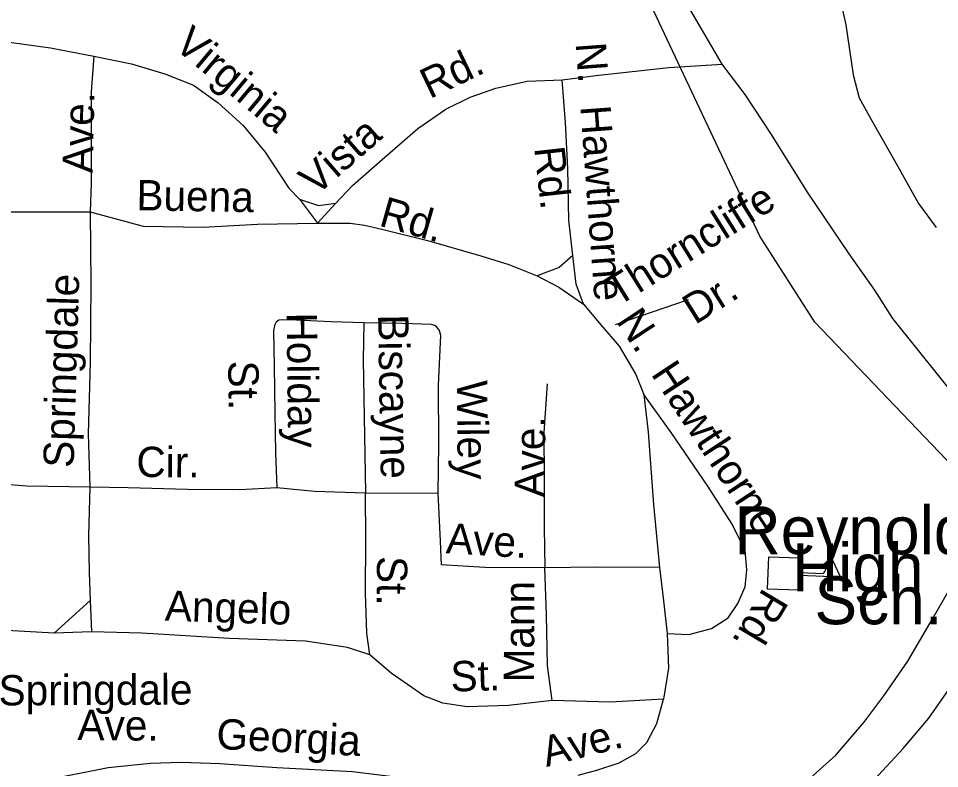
# Model space of a CAD drawing. Extents: x 1547597 to 1699558, y 810033 to 920809.
# Drawn here: x 1623759 to 1626645, y 857733 to 860083 of the extents above; entities that cross this region are included whole.
import ezdxf

# ---------------------------------------------------------------- set-up
doc = ezdxf.new("R2010")
doc.units = 0
for name, color, linetype in [('Exist Cultural Educational Facility High CELL', 7, 'Continuous'), ('Exist Cultural Educational Facility High Label', 7, 'Continuous'), ('Exist Hydrographic Creek Single Shore', 7, 'Continuous'), ('Exist Railroad Mainline', 7, 'Continuous'), ('Exist Road Non-System Type 51', 7, 'Continuous'), ('Exist Road Non-System Type 51 Label', 7, 'Continuous')]:
    doc.layers.add(name, color=color, linetype=linetype)

msp = doc.modelspace()

# ---------------------------------------------------------------- linework, layer by layer
at = {"layer": 'Exist Cultural Educational Facility High CELL'}
msp.add_lwpolyline([(1626109.5, 858396.6), (1626207.4, 858393.2), (1626205.8, 858347.2), (1626280.8, 858344.5), (1626306.7, 858390.7), (1626333.9, 858333), (1626205.4, 858337.6), (1626203.8, 858291.6), (1626105.9, 858295)], close=True, dxfattribs=at)
at = {"layer": 'Exist Hydrographic Creek Single Shore'}
msp.add_lwpolyline([(1627327.5, 858118.6), (1626992.9, 858301.6), (1626794.9, 858440.7), (1626787.8, 858499.9), (1626689.8, 858675.8), (1626253.8, 859131.2), (1626081.8, 859400.6), (1625731.7, 860143.7)], dxfattribs=at)
at = {"layer": 'Exist Railroad Mainline'}
msp.add_lwpolyline([(1626209, 857676.1), (1626319.9, 857775.5), (1626407.4, 857877.6), (1626470.3, 857960.8), (1626545.8, 858069.7), (1626621.3, 858200.6), (1626692.8, 858323.6)], dxfattribs=at)
at = {"layer": 'Exist Road Non-System Type 51'}
for p, q in [((1625963.6, 859939.1), (1625835.7, 860157.8)), ((1624639.5, 859516.3), (1624696.2, 859441.4)), ((1624696.2, 859441.4), (1624753.1, 859504.4)), ((1625630, 859123.8), (1625858.3, 859202.8)), ((1624846, 858597.4), (1625073.8, 858595.8)), ((1623983.5, 858259.8), (1623871.7, 858157.6)), ((1623983.5, 858259.8), (1623987.7, 858161.6)), ((1623987.7, 858161.6), (1623871.7, 858157.6))]:
    msp.add_line(p, q, dxfattribs=at)
for points in [[(1626448.8, 861172), (1626438.9, 861048.1), (1626435.3, 860832.3), (1626427.8, 860736.6), (1626412.6, 860670.8), (1626385.7, 860613.3), (1626356.5, 860537.9), (1626331.3, 860458.2), (1626317.6, 860364.6), (1626317.9, 860260.5), (1626322.8, 860188.6), (1626350.7, 860062.2), (1626374.1, 859905.8), (1626392.9, 859833.6), (1626439.4, 859749), (1626503.5, 859637.8), (1626579.2, 859502.8), (1626634, 859427.9)], [(1623508.9, 860022.6), (1623646.8, 860020.2), (1623860.1, 859990.8), (1623995.4, 859964.7)], [(1623995.4, 859964.7), (1623987.6, 859852.8), (1623987, 859567), (1623983.9, 859476.9)], [(1623995.4, 859964.7), (1624113, 859940.7), (1624218.2, 859908.9), (1624307.5, 859873.5), (1624384.7, 859818.3), (1624463.5, 859747), (1624532, 859664), (1624606, 859550.8), (1624639.5, 859516.3)], [(1625462.7, 859890.7), (1625576.9, 859905), (1625797.1, 859929.3), (1625963.6, 859939.1)], [(1626441.5, 859231.6), (1626361.3, 859344.9), (1626230.8, 859538.9), (1626117.8, 859718.7), (1626035.9, 859844), (1625963.6, 859939.1)], [(1624753.1, 859504.4), (1624806, 859559.6), (1624907.3, 859648), (1625010.8, 859738.1), (1625097.7, 859798.8), (1625174, 859835.5), (1625254.5, 859864.1), (1625352.8, 859886.5), (1625462.7, 859890.7)], [(1625495.6, 859340.5), (1625483.4, 859450.6), (1625480.1, 859612.6), (1625472.6, 859756.6), (1625462.7, 859890.7)], [(1624639.5, 859516.3), (1624699.1, 859497.1), (1624753.1, 859504.4)], [(1623493.6, 859475.2), (1623656.3, 859476.4), (1623840.2, 859477.3), (1623983.9, 859476.9)], [(1623493.6, 859475.2), (1623519, 859294.7), (1623523, 859056.7), (1623527.7, 858856.7), (1623531.8, 858744.8), (1623545.1, 858698.7), (1623576.5, 858666), (1623620, 858641.3), (1623665.8, 858628.6), (1623785.4, 858618.8), (1623983.3, 858615.6)], [(1623983.9, 859476.9), (1623985.8, 859251.1), (1623983.6, 859005.4), (1623978, 858781.6), (1623983.3, 858615.6)], [(1623983.9, 859476.9), (1624150.5, 859432.4), (1624338.4, 859429.2), (1624508.2, 859438.6), (1624696.2, 859441.4)], [(1624696.2, 859441.4), (1624798.6, 859441.1), (1624843.3, 859435.2), (1624897.5, 859422.3), (1625044.9, 859385.9), (1625208, 859339.1), (1625295.3, 859311.7), (1625384.6, 859276.3)], [(1625495.6, 859340.5), (1625453, 859303.1), (1625384.6, 859276.3)], [(1625529.1, 859188.1), (1625506.2, 859250.4), (1625495.6, 859340.5)], [(1625384.6, 859276.3), (1625452.1, 859241.3), (1625529.1, 859188.1)], [(1626803.4, 858764), (1626723.2, 858863.3), (1626497.9, 859142.9), (1626441.5, 859231.6)], [(1625529.1, 859188.1), (1625584, 859123.2), (1625640.9, 859056.2), (1625693.3, 858967.5), (1625718.3, 858905.1)], [(1624840.7, 859129.3), (1624739, 859132.9), (1624630.6, 859137.5), (1624585, 859139), (1624575.4, 859137.2), (1624567, 859131.8), (1624561.2, 859120.9), (1624558.7, 859104), (1624560.8, 858993.9), (1624562.5, 858847.9), (1624564.3, 858722), (1624568.5, 858614.1)], [(1624840.7, 859129.3), (1624839, 859013.4), (1624846, 858597.4)], [(1625073.8, 858595.8), (1625076.4, 858749.7), (1625075.3, 858933.6), (1625081.9, 859089.3), (1625078.2, 859104.8), (1625070.4, 859115.6), (1625063.5, 859120.5), (1625052.5, 859123.8), (1624962.6, 859127.4), (1624840.7, 859129.3)], [(1625415.2, 858938.1), (1625404.7, 858786.2), (1625406.1, 858640.3), (1625405.7, 858488.4), (1625407.7, 858362.5)], [(1625718.3, 858905.1), (1625732.3, 858787), (1625748.5, 858560.7), (1625767.3, 858362.6)], [(1625791.7, 858156.2), (1625859.7, 858153.2), (1625929.9, 858172), (1625982.4, 858205.2), (1626013.2, 858250.6), (1626036, 858302.4), (1626040.9, 858356.1), (1626035.9, 858416.2), (1625995.2, 858498.9), (1625919.3, 858617.9), (1625804.1, 858785.7), (1625718.3, 858905.1)], [(1623983.3, 858615.6), (1623978.8, 858463.8), (1623980.8, 858347.7), (1623983.5, 858259.8)], [(1623983.3, 858615.6), (1624103.1, 858613.5), (1624288.9, 858608.6), (1624452.6, 858607.8), (1624568.5, 858614.1)], [(1624568.5, 858614.1), (1624686.4, 858602.1), (1624846, 858597.4)], [(1624859.7, 858089.5), (1624850.8, 858157.7), (1624846.8, 858283.7), (1624847.6, 858449.5), (1624846, 858597.4)], [(1625407.7, 858362.5), (1625219.8, 858363.5), (1625084.1, 858371.7), (1625081.2, 858445.8), (1625073.8, 858595.8)], [(1625679.7, 856806.9), (1625737, 856889.8), (1625843.6, 857056.2), (1625954.2, 857218.2), (1626042.2, 857344.7), (1626099.4, 857419.8), (1626160.2, 857470.8), (1626247.1, 857531.2), (1626334.3, 857609.7), (1626439.6, 857698), (1626531, 857796.4), (1626610.6, 857891.1), (1626688.3, 858001.8), (1626768.2, 858124.4), (1626858.1, 858234.8), (1626927.2, 858309.7), (1627004.9, 858387.2), (1627061.8, 858440)], [(1625767.3, 858362.6), (1625569.4, 858363.8), (1625407.7, 858362.5)], [(1625430.7, 857946.2), (1625416.5, 858056.6), (1625413.1, 858214.5), (1625407.7, 858362.5)], [(1625767.3, 858362.6), (1625779.6, 858258.5), (1625791.7, 858156.2)], [(1623871.7, 858157.6), (1623778, 858163.1), (1623664.2, 858169)], [(1624859.7, 858089.5), (1624790.1, 858112.7), (1624658.6, 858132.8), (1624418.9, 858140.7), (1624145.5, 858157.2), (1623987.7, 858161.6)], [(1625791.7, 858156.2), (1625795.9, 858048.3), (1625780.3, 857950.5)], [(1625430.7, 857946.2), (1625294.7, 857930.6), (1625164.7, 857926.6), (1625088.9, 857938), (1625029.3, 857960.8), (1624926.7, 858032.5), (1624859.7, 858089.5)], [(1625780.3, 857950.5), (1625612.5, 857941.3), (1625430.7, 857946.2)], [(1625512.8, 857713), (1625570.9, 857728.1), (1625641.2, 857751.1), (1625693.6, 857780.2), (1625728.2, 857815.5), (1625759.2, 857874.9), (1625780.3, 857950.5)], [(1623671.5, 857637.1), (1623731.7, 857658.1), (1623882.4, 857705.7), (1624040.7, 857737.1), (1624172.8, 857750.8), (1624268.7, 857753.3), (1624390.5, 857749.4), (1624568.2, 857736.4), (1624805.6, 857724.6), (1624991.1, 857701.6)]]:
    msp.add_lwpolyline(points, dxfattribs=at)

# ---------------------------------------------------------------- texts
at = {"layer": 'Exist Cultural Educational Facility High Label'}
for s, p in [('Reynolds', (1626002.3, 858404.7)), ('High', (1626182.3, 858288.5)), ('Sch.', (1626252.7, 858185.3))]:
    msp.add_text(s, height=150, dxfattribs=at).set_placement(p)
at = {"layer": 'Exist Road Non-System Type 51 Label'}
for s, rotation, p in [('Virginia', 320.0196, (1624242.8, 859992.8)), ('N.  Hawthorne', 274.2167, (1625504.5, 860004.5)), ('Rd.', 25.6443, (1625047.5, 859829.3)), ('Ave.', 88.759, (1623991.8, 859597.2)), ('Vista', 41.1244, (1624691, 859524.4)), ('Rd.', 276.3081, (1625374.7, 859677.2)), ('Buena', 359.0204, (1624128.4, 859482)), ('Thorncliffe', 32.0248, (1625635.9, 859178.6)), ('Rd.', 344.0143, (1624885.1, 859434.5)), ('Springdale', 88.2795, (1623931.9, 858674.3)), ('Dr.', 32.0248, (1625878.9, 859121.9)), ('Holiday', 270.6454, (1624599.4, 859161.3)), ('N.  Hawthorne', 303.388, (1625629.8, 859134.5)), ('Biscayne', 270.9597, (1624885.8, 859155.3)), ('St.', 270.6454, (1624416.4, 859010.6)), ('Wiley', 270.3332, (1625133, 858949.3)), ('Ave.', 89.8193, (1625408.8, 858582.1)), ('Cir.', 359.5925, (1624128.6, 858646.6)), ('Ave.', 356.5606, (1625097, 858407.8)), ('St.', 269.7371, (1624882.5, 858399.2)), ('Angelo', 358.1206, (1624217, 858196.5)), ('Mann', 89.8193, (1625374.5, 858003.1)), ('Rd.', 239.2939, (1626093, 858302.7)), ('St.', 1.7483, (1625114.2, 857974.3)), ('Springdale', 0.267, (1623697.3, 857931)), ('Ave.', 359.3841, (1623943.9, 857823.1)), ('Georgia', 357.1497, (1624377.9, 857795.1)), ('Ave.', 14.4948, (1625413.1, 857738.1))]:
    msp.add_text(s, height=95, rotation=rotation, dxfattribs=at).set_placement(p)

doc.saveas('drawing.dxf')
